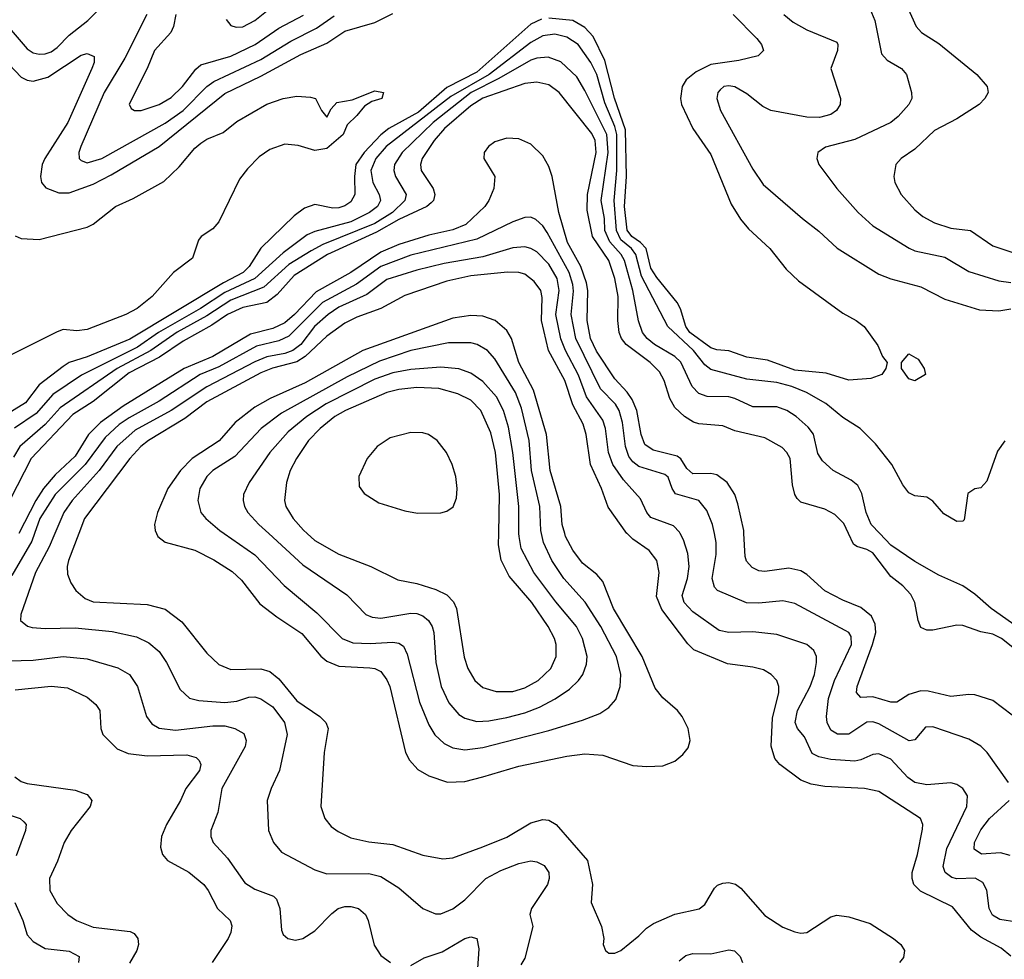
# Model space of a CAD drawing. Header units: inches. Extents: x 1308407 to 1441228, y 959628 to 1036311.
# Tile 694 of 729: x 1422166 to 1425448, y 1018581 to 1021713. Entities that reach past the tile are written whole.
import ezdxf

# ---------------------------------------------------------------- set-up
doc = ezdxf.new("R2010")
doc.units = ezdxf.units.IN
doc.header["$MEASUREMENT"] = 0
doc.layers.add('B4021', color=7, linetype='Continuous')
doc.layers.add('B4022', color=7, linetype='Continuous')

msp = doc.modelspace()

# ---------------------------------------------------------------- linework, layer by layer
at = {"layer": 'B4021', "color": 5}
for points, elevation in [([(1422214.8, 1020000), (1422205.5, 1019974.5), (1422139.8, 1019860.2)], 2740), ([(1422282.8, 1020000), (1422263.9, 1019956.1), (1422217.9, 1019870), (1422168.8, 1019730), (1422168.4, 1019710), (1422191.2, 1019691.2), (1422207.3, 1019687.3), (1422250, 1019683.2), (1422350, 1019686.3), (1422473.6, 1019673.6), (1422555.4, 1019655.4), (1422595.6, 1019635.6), (1422630, 1019607.3), (1422655.5, 1019570), (1422700, 1019480), (1422731.3, 1019451.3), (1422763.3, 1019443.3), (1422850, 1019436.9), (1422890, 1019442), (1422930, 1019455.3), (1422950, 1019455.7), (1422970, 1019449.6), (1423010, 1019423.1), (1423048.5, 1019370), (1423057.4, 1019330), (1423031.7, 1019210), (1423003.8, 1019150), (1422991.1, 1019110), (1422995, 1019010), (1423011.3, 1018970), (1423038.1, 1018938.1), (1423150, 1018878.9), (1423190, 1018865.9), (1423330, 1018866.9), (1423370, 1018856.8), (1423430, 1018819.8), (1423510, 1018750.3), (1423552.4, 1018732.4), (1423570, 1018733.2), (1423610, 1018749.4), (1423650, 1018779.8), (1423720.2, 1018850), (1423770, 1018876.9), (1423830, 1018900.7), (1423869.3, 1018909.3), (1423890, 1018906.4), (1423913.9, 1018893.9), (1423930.2, 1018870), (1423930.9, 1018850), (1423925, 1018830), (1423872.2, 1018750), (1423866.2, 1018730), (1423876.1, 1018690), (1423850, 1018584.7), (1423836.8, 1018563.2)], 2760), ([(1422362.7, 1020000), (1422328, 1019910), (1422323.5, 1019890), (1422324.9, 1019864.9), (1422335.5, 1019835.5), (1422353.2, 1019810), (1422384.1, 1019784.1), (1422410, 1019772.6), (1422590, 1019764.2), (1422650, 1019747.8), (1422705.7, 1019705.7), (1422790, 1019601.2), (1422830, 1019564.1), (1422870, 1019546.9), (1422970, 1019549.2), (1422999.9, 1019539.9), (1423030, 1019515.5), (1423090, 1019442.1), (1423166.7, 1019390), (1423186, 1019370), (1423193.7, 1019350), (1423180.1, 1019270), (1423169.2, 1019090), (1423182.4, 1019050), (1423204.2, 1019024.2), (1423227.2, 1019007.2), (1423270, 1018985.9), (1423330, 1018972.8), (1423410, 1018963.9), (1423510, 1018928.1), (1423575.9, 1018915.9), (1423610, 1018919.8), (1423710, 1018955.6), (1423790, 1018988.5), (1423870, 1019035.5), (1423910, 1019046.7), (1423930, 1019045.1), (1423954, 1019030), (1424059, 1018910), (1424075.8, 1018830), (1424070.3, 1018770), (1424105.4, 1018690), (1424112.7, 1018650), (1424110.6, 1018630), (1424119.1, 1018610), (1424130, 1018601.6), (1424150, 1018601.6), (1424170, 1018610.6), (1424230, 1018659), (1424255, 1018685), (1424279.1, 1018700.9), (1424350, 1018731.8), (1424431.2, 1018748.8), (1424450, 1018763.6), (1424482, 1018818), (1424492.1, 1018827.9), (1424510, 1018835.4), (1424530, 1018837.5), (1424551.9, 1018831.9), (1424570, 1018818), (1424650, 1018727.5), (1424710, 1018688.6), (1424750, 1018672.8), (1424770, 1018668.2), (1424790, 1018670.2), (1424870, 1018722.6), (1424890, 1018728.4), (1424930, 1018722.7), (1425000.5, 1018700.5), (1425079, 1018650), (1425103.6, 1018630), (1425115.8, 1018610), (1425112.6, 1018587.4), (1425098.5, 1018570)], 2780), ([(1422621.4, 1020000), (1422626, 1019990), (1422650, 1019971.2), (1422750, 1019945), (1422812.8, 1019912.8), (1422873.9, 1019873.9), (1422904.9, 1019844.9), (1422966.1, 1019766.1), (1423022.3, 1019722.3), (1423106.5, 1019666.5), (1423170, 1019591.3), (1423190, 1019575), (1423230, 1019558.3), (1423332.7, 1019552.7), (1423350.1, 1019550.1), (1423370, 1019540.1), (1423390, 1019513), (1423399.4, 1019490), (1423451.4, 1019270), (1423465, 1019245), (1423493.3, 1019213.3), (1423530, 1019192.8), (1423591.8, 1019171.8), (1423650, 1019173.9), (1423710, 1019189.1), (1423830, 1019224.5), (1423990, 1019258.2), (1424050, 1019265.7), (1424110, 1019261.3), (1424210, 1019227.3), (1424256.6, 1019223.4), (1424310, 1019225.8), (1424350, 1019241.7), (1424376.8, 1019263.2), (1424394.1, 1019285.9), (1424400.4, 1019310), (1424394.5, 1019350), (1424374, 1019390), (1424358.2, 1019410), (1424310, 1019452.3), (1424284.3, 1019484.3), (1424241.4, 1019590), (1424145.8, 1019750), (1424110, 1019839.8), (1424090, 1019863.2), (1424041.6, 1019901.6), (1424010, 1019945.2), (1423985.3, 1019990), (1423982.6, 1020000)], 2820), ([(1422847.3, 1020000), (1422950, 1019929.5), (1423047, 1019827), (1423156, 1019736), (1423241.1, 1019650), (1423275.9, 1019635.9), (1423333.6, 1019633.6), (1423410, 1019637.9), (1423430, 1019635), (1423444.8, 1019624.8), (1423457.7, 1019597.7), (1423498.5, 1019438.5), (1423530, 1019362.4), (1423550, 1019329.3), (1423580.3, 1019300.3), (1423610, 1019285.7), (1423650, 1019279.6), (1423710, 1019287.4), (1423930, 1019343.8), (1424042.3, 1019377.7), (1424099.2, 1019400.8), (1424130, 1019420.2), (1424153.5, 1019446.5), (1424167.9, 1019490), (1424169.3, 1019530.7), (1424155.7, 1019590), (1424103.3, 1019690), (1424051.1, 1019771.1), (1423979.9, 1019850), (1423939.9, 1019910), (1423911.6, 1019970), (1423904.9, 1020000)], 2840), ([(1422995.8, 1020000), (1423110, 1019895.7), (1423255.9, 1019795.9), (1423319.2, 1019730), (1423341, 1019721), (1423370, 1019718.1), (1423470, 1019734.9), (1423490, 1019733.7), (1423510, 1019725.4), (1423528.7, 1019710), (1423540.9, 1019690), (1423545.9, 1019670), (1423553.3, 1019570), (1423571, 1019490), (1423596.4, 1019436.4), (1423630, 1019397), (1423650, 1019384.8), (1423690, 1019373.7), (1423730, 1019375.4), (1423790, 1019387), (1423850, 1019402.4), (1423898.4, 1019421.6), (1423951.2, 1019448.8), (1423999, 1019481), (1424029.1, 1019510), (1424043, 1019530), (1424055.6, 1019564.4), (1424057.3, 1019590), (1424042.5, 1019650), (1424022.5, 1019690), (1423952.7, 1019772.7), (1423879.9, 1019870), (1423837.3, 1019950), (1423830.3, 1019990), (1423830.2, 1020000)], 2860), ([(1423124.2, 1020000), (1423150, 1019977.3), (1423230, 1019931.7), (1423336.5, 1019890), (1423425.8, 1019845.8), (1423490, 1019833.4), (1423553.5, 1019813.5), (1423590, 1019795.9), (1423612.2, 1019772.2), (1423621.9, 1019750), (1423647.8, 1019587.8), (1423659.5, 1019550), (1423682.7, 1019510), (1423710, 1019487.3), (1423754.2, 1019474.2), (1423810, 1019473.2), (1423850, 1019485.5), (1423894.1, 1019510), (1423936.7, 1019550), (1423954.4, 1019590), (1423954.3, 1019630), (1423948.9, 1019650), (1423927.3, 1019690), (1423873.2, 1019770), (1423797.9, 1019857.9), (1423771.2, 1019911.2), (1423762.1, 1019962.1), (1423762.8, 1020000)], 2880), ([(1425470, 1018591.2), (1425437.7, 1018617.7), (1425370, 1018655), (1425338.7, 1018678.7), (1425276.1, 1018756.1), (1425168.7, 1018808.7), (1425147.1, 1018830), (1425140.7, 1018850), (1425140.9, 1018870), (1425158.7, 1018930), (1425175.3, 1019015.3), (1425176.5, 1019030), (1425168.5, 1019050), (1425030, 1019139.9), (1424982, 1019150), (1424850, 1019156.7), (1424804.7, 1019164.7), (1424770, 1019178.1), (1424700.3, 1019230), (1424682.8, 1019250), (1424671.4, 1019291.4), (1424675.6, 1019384.4), (1424696.2, 1019470), (1424696.7, 1019490), (1424690.4, 1019510.4), (1424670.8, 1019530.8), (1424645.6, 1019545.6), (1424610, 1019554.9), (1424525.7, 1019565.7), (1424413, 1019613), (1424393, 1019633), (1424306.6, 1019746.6), (1424288.3, 1019790), (1424298.1, 1019870), (1424289.9, 1019909.9), (1424264.1, 1019944.1), (1424210, 1019981.2), (1424190.9, 1020000)], 2780), ([(1425490, 1018705.3), (1425433.7, 1018713.7), (1425408.7, 1018728.7), (1425397.9, 1018750), (1425390, 1018811.6), (1425377.1, 1018837.1), (1425351, 1018851), (1425290, 1018849.1), (1425273.3, 1018853.3), (1425250.7, 1018870.7), (1425244.8, 1018890), (1425256.7, 1018950), (1425323.8, 1019090), (1425325.5, 1019125.5), (1425310.4, 1019150.4), (1425290, 1019163.5), (1425270, 1019169), (1425190, 1019162.3), (1425150, 1019170.4), (1425126.7, 1019186.7), (1425070, 1019247.7), (1425030, 1019266), (1425010, 1019264.2), (1424970, 1019245.6), (1424950, 1019242), (1424870, 1019246.9), (1424830, 1019255.4), (1424807.2, 1019267.2), (1424782.6, 1019322.6), (1424758.6, 1019350), (1424750.5, 1019370.5), (1424759.1, 1019410), (1424800.5, 1019490), (1424815.2, 1019530), (1424822.6, 1019570), (1424821.7, 1019590), (1424813.5, 1019610), (1424789.6, 1019630), (1424690, 1019663.8), (1424610, 1019672.5), (1424530, 1019670.4), (1424497.1, 1019677), (1424410, 1019739.1), (1424380.4, 1019770), (1424374.1, 1019794.1), (1424392.5, 1019850), (1424398.1, 1019890), (1424393.2, 1019933.2), (1424378.8, 1019978.8), (1424367.6, 1020000)], 2760), ([(1425462.4, 1019170), (1425390.8, 1019270.8), (1425370, 1019291.8), (1425330, 1019315.3), (1425210, 1019355.6), (1425185.6, 1019354.4), (1425150, 1019312.1), (1425130.9, 1019309.1), (1425030, 1019365.5), (1425010, 1019372.3), (1424990, 1019371.2), (1424930, 1019331.3), (1424891.6, 1019331.6), (1424870, 1019344.5), (1424858.2, 1019370), (1424855.8, 1019390), (1424862.1, 1019450), (1424881.6, 1019510), (1424939, 1019630), (1424937.5, 1019657.5), (1424929.9, 1019669.9), (1424917.4, 1019677.4), (1424750, 1019766.6), (1424710, 1019776), (1424630, 1019768.1), (1424588.7, 1019768.7), (1424492.4, 1019810), (1424481.6, 1019821.6), (1424474.8, 1019850), (1424487.6, 1019930), (1424488, 1019970), (1424481.5, 1020000)], 2740), ([(1425474.5, 1019394.5), (1425410, 1019444.1), (1425350, 1019462.4), (1425330, 1019464.1), (1425270, 1019456.7), (1425194.9, 1019474.9), (1425170, 1019475.4), (1425130, 1019463.6), (1425090, 1019438.2), (1425070, 1019438.3), (1425010, 1019455.7), (1424970, 1019454), (1424955.2, 1019470), (1424957.2, 1019490), (1425009, 1019630), (1425019.6, 1019670), (1425018.2, 1019698.2), (1425005.3, 1019725.3), (1424970, 1019754.1), (1424910, 1019777.9), (1424850, 1019809), (1424790, 1019863.4), (1424770, 1019876.3), (1424730, 1019885), (1424650, 1019873.3), (1424630, 1019875.9), (1424607.2, 1019887.2), (1424588.5, 1019908.5), (1424583.9, 1019923.9), (1424579.9, 1020000)], 2720), ([(1425665.3, 1019470), (1425439.3, 1019650), (1425410, 1019664.6), (1425370, 1019672.3), (1425310, 1019694.2), (1425290, 1019694.4), (1425210, 1019678.5), (1425190, 1019678.4), (1425170, 1019687.4), (1425160.8, 1019710), (1425149.6, 1019770), (1425136.8, 1019796.8), (1425110, 1019825.9), (1425070, 1019856.7), (1425010, 1019935.6), (1424990, 1019947.2), (1424956.6, 1019956.6), (1424945.3, 1019965.3), (1424929.1, 1020000)], 2680), ([(1425584.4, 1020000), (1425579.5, 1019930), (1425581.9, 1019910), (1425593.7, 1019870), (1425635.1, 1019790), (1425646.2, 1019733.8), (1425648.1, 1019671.9), (1425653.4, 1019650), (1425651.4, 1019628.6), (1425641.3, 1019618.7), (1425630, 1019615.4), (1425590, 1019630.6), (1425510, 1019675.5), (1425404.1, 1019750), (1425350, 1019797.8), (1425310, 1019825.6), (1425230, 1019861.4), (1425150, 1019906.5), (1425070, 1019960.9), (1425032.9, 1020000)], 2660), ([(1422130, 1019576.1), (1422210, 1019577.8), (1422310, 1019590.6), (1422390, 1019582.3), (1422492.8, 1019552.8), (1422531.9, 1019530), (1422558.8, 1019490), (1422587.8, 1019390), (1422606.1, 1019366.1), (1422630, 1019351.5), (1422684.6, 1019344.6), (1422810, 1019358.8), (1422850, 1019358.8), (1422883.1, 1019350), (1422913.3, 1019333.3), (1422920.5, 1019310), (1422916.8, 1019290), (1422839.1, 1019150), (1422826, 1019070), (1422802.9, 1019010), (1422803.2, 1018990), (1422810.2, 1018970), (1422858.2, 1018918.2), (1422916.5, 1018836.5), (1422950, 1018814.6), (1423011.8, 1018791.8), (1423021.5, 1018781.5), (1423033.4, 1018750), (1423038, 1018678), (1423044.1, 1018664.1), (1423059.1, 1018650), (1423085.1, 1018645.1), (1423110, 1018650.2), (1423150, 1018676.5), (1423206.1, 1018733.9), (1423227.7, 1018750), (1423250, 1018756.8), (1423270, 1018757), (1423294.9, 1018750), (1423318.2, 1018730), (1423327.7, 1018710), (1423347.7, 1018627.7), (1423370, 1018593.4), (1423401.3, 1018570)], 2740), ([(1422150, 1019479.6), (1422270, 1019491.5), (1422325.4, 1019485.4), (1422390, 1019454.6), (1422419.7, 1019430), (1422432.5, 1019410), (1422435.8, 1019350), (1422443.2, 1019330), (1422490, 1019282.1), (1422527.1, 1019267.1), (1422590, 1019259.3), (1422722.9, 1019262.9), (1422753.6, 1019253.6), (1422763.4, 1019243.4), (1422769.3, 1019230), (1422764.8, 1019210), (1422719.5, 1019150), (1422701.7, 1019110), (1422654.6, 1019030), (1422638.5, 1018990), (1422635.3, 1018955.3), (1422641.2, 1018930), (1422658.3, 1018910), (1422730, 1018872.1), (1422779, 1018830), (1422794.1, 1018810), (1422824.8, 1018750), (1422867.2, 1018710), (1422872.9, 1018692.8), (1422869.4, 1018670), (1422860.5, 1018650), (1422807.4, 1018570)], 2720), ([(1422149.6, 1019189.6), (1422170, 1019174.2), (1422190, 1019167), (1422350, 1019144.3), (1422390.2, 1019130), (1422405.8, 1019110), (1422400.7, 1019090), (1422337.3, 1019010), (1422314, 1018970), (1422292.1, 1018907.9), (1422265, 1018850), (1422265.5, 1018810), (1422290, 1018766.9), (1422325.8, 1018730), (1422354.6, 1018710), (1422410, 1018688.4), (1422533.7, 1018673.7), (1422547.3, 1018667.3), (1422559.8, 1018650), (1422561.4, 1018630), (1422555.8, 1018610), (1422532, 1018568)], 2680), ([(1425467.5, 1018927.6), (1425436.1, 1018936.1), (1425371.7, 1018931.8), (1425347.9, 1018948), (1425349.4, 1018970), (1425370, 1019012.2), (1425399.3, 1019050), (1425464.1, 1019110)], 2740), ([(1422110, 1019069.6), (1422167, 1019050), (1422179.8, 1019039.8), (1422187.1, 1019030), (1422185.2, 1019010), (1422153.9, 1018926.1)], 2660), ([(1422149.6, 1018770), (1422175.7, 1018710), (1422190, 1018662.7), (1422210, 1018640.2), (1422250, 1018617), (1422330, 1018608), (1422363.8, 1018590), (1422361.5, 1018570)], 2660), ([(1423470, 1018560.9), (1423514.4, 1018585.6), (1423574.5, 1018605.5), (1423650.2, 1018650.2), (1423670, 1018656.5), (1423690, 1018650.5), (1423696.4, 1018616.4), (1423691.5, 1018550)], 2740), ([(1424364, 1018576), (1424386.2, 1018593.8), (1424410, 1018600.1), (1424470, 1018599.8), (1424530, 1018612.6), (1424549.1, 1018609.1), (1424567.2, 1018590), (1424574.9, 1018570)], 2760)]:
    msp.add_lwpolyline(points, dxfattribs=dict(at, elevation=elevation))
at = {"layer": 'B4022', "color": 5}
for points, elevation in [([(1425097.3, 1021817.3), (1425154, 1021690), (1425172.2, 1021670), (1425230, 1021633.2), (1425356.9, 1021530), (1425391.6, 1021490), (1425394, 1021470), (1425383.5, 1021450), (1425364.2, 1021430), (1425290, 1021382.8), (1425216, 1021344), (1425150, 1021281.8), (1425104.2, 1021250), (1425086.9, 1021230), (1425079.7, 1021190), (1425083.2, 1021170), (1425104.7, 1021130), (1425150, 1021079.3), (1425177.1, 1021057.2), (1425215.5, 1021035.5), (1425270, 1021017.8), (1425335.8, 1021010), (1425410, 1020958.7), (1425476.4, 1020936.4)], 2680), ([(1422090, 1021731.5), (1422190, 1021615.4), (1422210, 1021602.5), (1422230, 1021597.5), (1422250, 1021599.2), (1422270, 1021606), (1422290, 1021620.1), (1422330, 1021660.8), (1422392.4, 1021710), (1422453.7, 1021770)], 2640), ([(1422110, 1021584.3), (1422170, 1021521.8), (1422190, 1021511.6), (1422210, 1021508.2), (1422258.9, 1021521.1), (1422370, 1021595.1), (1422390, 1021600.2), (1422413.7, 1021590), (1422413.4, 1021570), (1422406.4, 1021550), (1422326, 1021370), (1422249.7, 1021250), (1422241, 1021230), (1422235, 1021190), (1422238, 1021170), (1422252.9, 1021152.8), (1422295.7, 1021135.7), (1422330, 1021136.2), (1422410, 1021164.7), (1422470, 1021195.5), (1422630, 1021290.4), (1422850, 1021467.3), (1422970, 1021524.8), (1423103, 1021597), (1423190, 1021634.1), (1423250, 1021674.6), (1423350, 1021703.1), (1423410, 1021734)], 2620), ([(1422589.2, 1021730), (1422515.6, 1021584.4), (1422447, 1021470), (1422368.9, 1021290), (1422362.5, 1021270), (1422364.2, 1021250), (1422370, 1021243.2), (1422390, 1021235.5), (1422438.9, 1021250), (1422650, 1021367.9), (1422711.1, 1021410), (1422789.7, 1021490.3), (1422812.6, 1021507.4), (1422970, 1021580.4), (1423070, 1021640.9), (1423155.6, 1021684.4), (1423213.9, 1021726.1)], 2640), ([(1422685.9, 1021730), (1422678.5, 1021690), (1422669.6, 1021670.4), (1422615, 1021610), (1422590.8, 1021550), (1422530, 1021431.8), (1422537.4, 1021417.4), (1422548, 1021410), (1422570, 1021410.2), (1422630, 1021430.6), (1422670, 1021453.5), (1422708.4, 1021490), (1422752.5, 1021547.5), (1422770, 1021561.9), (1422870, 1021591.6), (1422950.3, 1021629.7), (1423030, 1021684.3), (1423111.9, 1021728.1)], 2660), ([(1422853.7, 1021713.7), (1422870, 1021693.7), (1422887.7, 1021687.7), (1422910, 1021689.4), (1422949.7, 1021710), (1422994.2, 1021745.8)], 2680), ([(1424543.9, 1021730), (1424623.5, 1021650), (1424638.2, 1021630), (1424645.3, 1021610), (1424628, 1021592), (1424563.2, 1021576.8), (1424470, 1021563.4), (1424420.5, 1021539.5), (1424388.1, 1021511.9), (1424374, 1021490), (1424368.3, 1021450), (1424371.6, 1021430), (1424410.1, 1021350.1), (1424470, 1021263.9), (1424538.1, 1021098.1), (1424568.2, 1021048.2), (1424595.7, 1021015.7), (1424666.7, 1020950), (1424721.2, 1020881.2), (1424762.6, 1020842.6), (1424910, 1020734.9), (1424954.8, 1020710), (1424980.7, 1020690), (1425026.4, 1020626.4), (1425042.2, 1020590), (1425058, 1020570), (1425053.7, 1020550), (1425040.3, 1020530), (1425002.9, 1020517.1), (1424930, 1020511.9), (1424854.2, 1020534.2), (1424750, 1020544.5), (1424658.6, 1020578.6), (1424590, 1020588.4), (1424530, 1020609.6), (1424490, 1020612.2), (1424470, 1020618.7), (1424400.1, 1020670), (1424386.8, 1020690), (1424368.9, 1020748.9), (1424357.8, 1020770), (1424290, 1020853.2), (1424270, 1020885), (1424254.4, 1020950), (1424235.5, 1020970), (1424206.2, 1020990), (1424191, 1021011), (1424181.6, 1021090), (1424189.1, 1021190), (1424185.4, 1021345.4), (1424148.4, 1021451.6), (1424116.8, 1021576.8), (1424077.1, 1021657.1), (1424050, 1021686.5), (1424010, 1021709.9), (1423930, 1021718.3)], 2620), ([(1424712.9, 1021730), (1424744.2, 1021704.2), (1424790, 1021678.7), (1424890, 1021638), (1424893.7, 1021630), (1424892.3, 1021610), (1424870.2, 1021550), (1424902.3, 1021450), (1424901.5, 1021430), (1424889.1, 1021410), (1424870, 1021396.5), (1424832.6, 1021387.4), (1424790, 1021388.5), (1424670, 1021410.5), (1424643.7, 1021423.7), (1424590, 1021465.2), (1424550, 1021488.6), (1424530, 1021492.8), (1424513.4, 1021490), (1424500.6, 1021479.4), (1424493, 1021470), (1424490.2, 1021450), (1424501.8, 1021410), (1424610, 1021214.6), (1424643.9, 1021163.9), (1424774.9, 1021050), (1424830, 1021008.4), (1424891.5, 1020951.5), (1425030, 1020865.1), (1425070, 1020848.7), (1425170, 1020822.7), (1425250, 1020781.5), (1425365.9, 1020745.9), (1425430, 1020742.1), (1425470, 1020749.6)], 2640), ([(1424999.4, 1021750), (1425016.2, 1021710), (1425039.3, 1021599.3), (1425057.5, 1021577.5), (1425105.3, 1021550), (1425122.6, 1021530), (1425139.1, 1021470), (1425140.2, 1021450), (1425130.2, 1021430), (1425094.8, 1021390), (1425070, 1021369.9), (1424950, 1021313.5), (1424852.1, 1021288), (1424826.4, 1021270), (1424823.7, 1021250), (1424830.3, 1021230), (1424890.2, 1021150), (1424961.2, 1021070), (1425010, 1021025.5), (1425131.3, 1020951.3), (1425150, 1020942.9), (1425250, 1020921), (1425330, 1020873.8), (1425430, 1020842.1), (1425470, 1020837.4)], 2660), ([(1423905.2, 1021714.8), (1423870, 1021698.2), (1423690, 1021538.4), (1423590, 1021486.4), (1423495.3, 1021404.7), (1423396.1, 1021350), (1423370, 1021329.1), (1423314.1, 1021270), (1423286.6, 1021230), (1423281.4, 1021190), (1423282.6, 1021130), (1423270, 1021106), (1423250, 1021092.6), (1423230, 1021086), (1423210, 1021084.3), (1423150, 1021096.6), (1423115, 1021085), (1423080.9, 1021059.1), (1422969, 1020951), (1422931, 1020890), (1422910.4, 1020870), (1422844.5, 1020835.5), (1422532.5, 1020647.5), (1422390, 1020589.4), (1422330.2, 1020570), (1422310, 1020557.4), (1422230, 1020496.3), (1422184.5, 1020435.5), (1422085.4, 1020374.6)], 2620), ([(1425450, 1020309.6), (1425425.8, 1020274.2), (1425390, 1020175.1), (1425370, 1020152.7), (1425350, 1020149), (1425326.2, 1020133.8), (1425313.9, 1020046.1), (1425310, 1020040.9), (1425290, 1020040.4), (1425246.2, 1020066.2), (1425210, 1020108), (1425190, 1020121.3), (1425150, 1020125.4), (1425130, 1020135.6), (1425110, 1020162), (1425073.3, 1020230), (1425019.1, 1020299.1), (1424967.2, 1020350), (1424910, 1020387.5), (1424853.1, 1020433.1), (1424789, 1020470), (1424740.3, 1020490), (1424690, 1020503.4), (1424590, 1020514.6), (1424470, 1020546.9), (1424450, 1020562), (1424412.5, 1020610), (1424326.9, 1020690), (1424238.2, 1020858.2), (1424220.3, 1020930), (1424204.9, 1020950), (1424170, 1020979.1), (1424155.7, 1021010), (1424148, 1021110), (1424156.6, 1021210), (1424156.9, 1021330), (1424150, 1021357.2), (1424116.2, 1021436.2), (1424089.7, 1021530), (1424070, 1021570.4), (1424027.1, 1021630), (1423990, 1021654.4), (1423950, 1021664.7), (1423910, 1021658.8), (1423870, 1021637.1), (1423730.8, 1021530), (1423603.1, 1021456.9), (1423387.6, 1021290), (1423352.6, 1021250), (1423336.2, 1021210), (1423342.4, 1021170), (1423364.2, 1021130), (1423368.2, 1021110), (1423358.9, 1021090), (1423332.3, 1021070), (1423270, 1021039.4), (1423150, 1021007.3), (1423123.9, 1020996.1), (1423043.8, 1020936.2), (1422949.6, 1020850.4), (1422850, 1020803.8), (1422768.8, 1020750), (1422628.5, 1020670), (1422558.3, 1020621.8), (1422372.1, 1020527.9), (1422276.3, 1020463.7), (1422220.1, 1020399.9), (1422148.1, 1020351.9)], 2640), ([(1425032.9, 1020000), (1425004.4, 1020030), (1424987.4, 1020070), (1424973.7, 1020133.7), (1424959.8, 1020159.8), (1424938.1, 1020178.1), (1424877.2, 1020210), (1424842.3, 1020242.3), (1424827.1, 1020267.1), (1424811.9, 1020331.9), (1424794.6, 1020354.6), (1424754.5, 1020390), (1424723.1, 1020410), (1424690, 1020422.4), (1424610, 1020422.3), (1424550, 1020450.8), (1424530, 1020455.7), (1424457.2, 1020457.2), (1424430, 1020466.7), (1424407.3, 1020490), (1424370, 1020571), (1424350, 1020589.9), (1424282.5, 1020630), (1424257.2, 1020650), (1424242.4, 1020670), (1424229, 1020709), (1424209.4, 1020810), (1424182, 1020910), (1424171.3, 1020930), (1424133, 1020973), (1424116.8, 1021010), (1424115.4, 1021050), (1424104.6, 1021110), (1424127.8, 1021270), (1424123, 1021330), (1424050, 1021477.3), (1424022.6, 1021522.6), (1423970, 1021572.5), (1423928, 1021588), (1423890, 1021585.1), (1423870, 1021577.6), (1423763.4, 1021516.6), (1423670.3, 1021470), (1423543.7, 1021370), (1423440.7, 1021270), (1423415.2, 1021230), (1423412.8, 1021210), (1423418, 1021190), (1423453.6, 1021130), (1423450.1, 1021110), (1423408.1, 1021070), (1423350, 1021033.7), (1423176.2, 1020963.8), (1423137.1, 1020942.9), (1423063.4, 1020896.5), (1422979.1, 1020820.9), (1422870, 1020777.9), (1422790, 1020725.6), (1422690, 1020671.5), (1422602.7, 1020610), (1422490.9, 1020550), (1422300.8, 1020419.2), (1422250, 1020363.9), (1422166.4, 1020290), (1422145.3, 1020254.7)], 2660), ([(1424929.1, 1020000), (1424913.4, 1020033.4), (1424883.5, 1020063.5), (1424850, 1020081.7), (1424770, 1020104.6), (1424757.4, 1020117.4), (1424749.9, 1020129.9), (1424742.3, 1020162.3), (1424733.8, 1020250), (1424723.7, 1020270), (1424707.5, 1020287.5), (1424650, 1020318.7), (1424550, 1020342.8), (1424510, 1020359.7), (1424430, 1020365.9), (1424411.5, 1020371.5), (1424382.5, 1020390), (1424350, 1020420.5), (1424333.5, 1020450), (1424314.7, 1020510), (1424298.7, 1020538.7), (1424267.5, 1020570), (1424187.4, 1020630), (1424171.8, 1020650), (1424164.3, 1020670), (1424159.8, 1020710), (1424161.1, 1020790), (1424150.2, 1020850.2), (1424130, 1020910), (1424075, 1020990), (1424057.5, 1021077.5), (1424058.6, 1021130), (1424087.3, 1021270), (1424084.3, 1021310), (1424073.6, 1021333.6), (1423964.4, 1021470), (1423930, 1021496.1), (1423890, 1021504.3), (1423850, 1021499.9), (1423710, 1021450.8), (1423670, 1021425.5), (1423581.4, 1021350), (1423547.4, 1021310), (1423507.7, 1021250), (1423502.3, 1021230), (1423504.5, 1021210), (1423544.2, 1021150), (1423550.1, 1021130), (1423545, 1021110), (1423537.5, 1021102.5), (1423522.7, 1021090), (1423430, 1021047.1), (1423355.5, 1021004.5), (1423191.6, 1020930), (1423080.2, 1020859.8), (1423023.6, 1020796.4), (1422990, 1020770.5), (1422910, 1020754.1), (1422858.2, 1020730), (1422805.7, 1020694.3), (1422710, 1020641), (1422632.2, 1020587.8), (1422530, 1020536.1), (1422410, 1020440.1), (1422343.1, 1020396.9), (1422203.5, 1020250), (1422110, 1020068.6)], 2680), ([(1422150, 1020992.6), (1422170, 1020983.9), (1422230, 1020980.1), (1422390, 1021021), (1422410, 1021031.8), (1422484.9, 1021090), (1422543.6, 1021116.4), (1422646.4, 1021173.6), (1422697.4, 1021222.6), (1422750, 1021285.1), (1422770, 1021301.4), (1422790, 1021314.3), (1422843.6, 1021336.4), (1422890, 1021373.4), (1422990, 1021430.9), (1423044.5, 1021450), (1423090, 1021458), (1423134.9, 1021454.9), (1423152, 1021450), (1423172, 1021410), (1423190, 1021387.7), (1423204, 1021416), (1423223.3, 1021436.7), (1423273.9, 1021446.1), (1423350, 1021475.3), (1423378.8, 1021470), (1423373, 1021450), (1423339.4, 1021440.6), (1423315.1, 1021424.9), (1423290, 1021393.3), (1423257.1, 1021362.9), (1423243.6, 1021330), (1423190, 1021283.2), (1423150, 1021277.1), (1423094, 1021294), (1423050, 1021297.6), (1422999.6, 1021280.4), (1422964, 1021256), (1422924.5, 1021215.5), (1422898.7, 1021181.3), (1422830, 1021038.8), (1422810, 1021016.2), (1422770.3, 1020990), (1422762, 1020978), (1422741.7, 1020918.3), (1422678.6, 1020870), (1422607.1, 1020790), (1422557.3, 1020750), (1422519, 1020730), (1422390, 1020680.2), (1422356.3, 1020676.3), (1422310, 1020680.1), (1422290, 1020673), (1422084.5, 1020570)], 2580), ([(1424579.9, 1020000), (1424579.4, 1020010), (1424559.5, 1020099.5), (1424549.3, 1020130), (1424524.5, 1020170), (1424490, 1020196.4), (1424470, 1020200.8), (1424410, 1020199), (1424390, 1020217.5), (1424370, 1020248.9), (1424357.7, 1020257.7), (1424278, 1020278), (1424250, 1020297.2), (1424237.6, 1020330), (1424223.4, 1020410), (1424207.2, 1020447.2), (1424191.3, 1020471.3), (1424150, 1020516.2), (1424088.1, 1020608.1), (1424068.3, 1020650), (1424057.9, 1020710), (1424059.2, 1020810), (1424055.7, 1020835.7), (1424036.8, 1020890), (1423992.3, 1020970), (1423962.8, 1021070), (1423940.4, 1021190), (1423930, 1021223.1), (1423910, 1021259.3), (1423870, 1021298.3), (1423830, 1021315.9), (1423790, 1021317.7), (1423750, 1021306.1), (1423728.4, 1021290), (1423714.5, 1021270), (1423712.8, 1021250), (1423749.4, 1021190), (1423746.5, 1021150), (1423730.1, 1021110), (1423716.1, 1021090), (1423653.4, 1021030), (1423610, 1021012.4), (1423530, 1020995), (1423430, 1020964.1), (1423370, 1020938.5), (1423270, 1020870.7), (1423153.7, 1020806.3), (1423082.1, 1020730), (1423050, 1020702.3), (1423010, 1020683.3), (1422935.2, 1020664.8), (1422810, 1020590.7), (1422714.4, 1020550), (1422510, 1020424.8), (1422434.7, 1020370), (1422394.7, 1020330), (1422350, 1020258.2), (1422283.9, 1020196.1), (1422244.6, 1020150), (1422218.8, 1020110), (1422162.6, 1020000)], 2720), ([(1424481.5, 1020000), (1424475, 1020030), (1424456.9, 1020076.9), (1424430, 1020110.5), (1424352.4, 1020132.4), (1424340.7, 1020150), (1424328, 1020188), (1424316.8, 1020196.8), (1424230, 1020223.6), (1424210, 1020239.3), (1424196.9, 1020256.9), (1424185.4, 1020290), (1424175.7, 1020370), (1424164.7, 1020410), (1424151.7, 1020431.7), (1424102.2, 1020482.2), (1424020.2, 1020650), (1424004.1, 1020730), (1424011.5, 1020808.5), (1424009.7, 1020830), (1423997.5, 1020870), (1423924.1, 1021004.1), (1423910, 1021025.4), (1423886.7, 1021046.7), (1423870, 1021054.3), (1423850, 1021054.1), (1423810, 1021039.6), (1423690, 1020980.8), (1423470, 1020928.4), (1423370, 1020889.7), (1423288.6, 1020831.4), (1423174.7, 1020770), (1423062.5, 1020657.5), (1423030, 1020643), (1422955.5, 1020624.4), (1422830, 1020555.7), (1422766.9, 1020530), (1422630, 1020440.9), (1422530, 1020386), (1422496.8, 1020363.2), (1422450, 1020320.1), (1422384.2, 1020230), (1422284.1, 1020130), (1422233.2, 1020050), (1422214.8, 1020000)], 2740), ([(1424367.6, 1020000), (1424365, 1020005), (1424345.7, 1020025.7), (1424270, 1020053.2), (1424256.5, 1020070), (1424235.6, 1020115.6), (1424178.8, 1020178.8), (1424143.5, 1020230), (1424128.6, 1020270), (1424118.1, 1020350), (1424110, 1020378.2), (1424055.6, 1020455.6), (1424028.3, 1020528.3), (1423984.9, 1020610), (1423969.6, 1020649.6), (1423953.2, 1020730), (1423964.5, 1020810), (1423957.7, 1020850), (1423930, 1020898.2), (1423890, 1020939.5), (1423870, 1020950.8), (1423850, 1020955.7), (1423810, 1020952.4), (1423710, 1020922.4), (1423580.3, 1020899.7), (1423490, 1020878.2), (1423390, 1020846.7), (1423323.4, 1020796.6), (1423230, 1020754.3), (1423193.8, 1020730), (1423148.3, 1020690), (1423102.8, 1020630), (1423076.3, 1020610), (1423050, 1020600.4), (1422990, 1020589.5), (1422950, 1020572.7), (1422790, 1020489.2), (1422670.2, 1020409.8), (1422550, 1020344.7), (1422489.9, 1020290.1), (1422430.2, 1020209.8), (1422340.1, 1020110), (1422313.1, 1020070), (1422282.8, 1020000)], 2760), ([(1424190.9, 1020000), (1424190, 1020000.8), (1424127.8, 1020087.8), (1424105.4, 1020150), (1424068.1, 1020230), (1424053.7, 1020330), (1424044.3, 1020364.3), (1424009.3, 1020429.3), (1423983.6, 1020510), (1423928.9, 1020610), (1423905.3, 1020710), (1423907.1, 1020787.1), (1423903, 1020810), (1423880.8, 1020840.8), (1423850, 1020865), (1423830, 1020870.7), (1423791.8, 1020871.8), (1423670, 1020859.3), (1423590, 1020841.2), (1423450, 1020793.8), (1423369.8, 1020750.2), (1423290, 1020721.6), (1423250, 1020701.5), (1423190, 1020657.5), (1423117.8, 1020590), (1423090, 1020572.6), (1423008.7, 1020551.3), (1422970, 1020536.3), (1422790, 1020438.9), (1422716.2, 1020383.8), (1422595, 1020310), (1422569.1, 1020290), (1422532.6, 1020250), (1422382, 1020050), (1422362.7, 1020000)], 2780), ([(1423982.6, 1020000), (1423974.6, 1020030), (1423969.6, 1020090), (1423933.7, 1020210), (1423921.6, 1020330), (1423878.3, 1020478.4), (1423829.9, 1020570), (1423805.6, 1020650), (1423790, 1020676.8), (1423750.6, 1020710.6), (1423710, 1020724.2), (1423670, 1020727.3), (1423610, 1020717.9), (1423310, 1020609.9), (1423117.5, 1020502.5), (1423000.8, 1020450), (1422950, 1020421.2), (1422884.1, 1020370), (1422830.8, 1020309.2), (1422740.1, 1020250), (1422701.3, 1020210), (1422659.1, 1020150), (1422625.5, 1020070), (1422615, 1020030), (1422616.9, 1020010), (1422621.4, 1020000)], 2820), ([(1423904.9, 1020000), (1423902.6, 1020010), (1423899.2, 1020090), (1423872, 1020210), (1423863.8, 1020310), (1423838.4, 1020418.4), (1423818.8, 1020470), (1423750, 1020582.7), (1423725.2, 1020610), (1423690.3, 1020630.3), (1423670, 1020635.3), (1423595.5, 1020635.5), (1423470, 1020610.8), (1423365.2, 1020574.8), (1423257.4, 1020522.6), (1423038.8, 1020401.2), (1422970.1, 1020350), (1422883, 1020257), (1422810, 1020210.4), (1422790, 1020190.5), (1422766.5, 1020150), (1422759.8, 1020110), (1422769.4, 1020070), (1422785.8, 1020050), (1422832.8, 1020010), (1422847.3, 1020000)], 2840), ([(1423830.2, 1020000), (1423829.6, 1020090.4), (1423810.2, 1020270.2), (1423794.7, 1020354.7), (1423778.6, 1020410), (1423755.4, 1020455.3), (1423710, 1020506.5), (1423670, 1020534.5), (1423630, 1020549), (1423570, 1020555.1), (1423470, 1020547.4), (1423410, 1020535.6), (1423350, 1020514.9), (1423187.2, 1020432.8), (1423123, 1020390), (1423061, 1020339), (1422999.4, 1020270), (1422930.1, 1020170), (1422911.7, 1020130), (1422910.1, 1020110), (1422915.3, 1020090), (1422926.4, 1020070), (1422963, 1020030), (1422995.8, 1020000)], 2860), ([(1423762.8, 1020000), (1423764.9, 1020130), (1423751.5, 1020270), (1423736.2, 1020336.2), (1423703.1, 1020410), (1423670, 1020444.2), (1423626.1, 1020466.1), (1423563.1, 1020483.1), (1423490, 1020486.6), (1423430, 1020480.8), (1423390, 1020470.2), (1423252.3, 1020410), (1423216.2, 1020390), (1423167, 1020350), (1423128.6, 1020310), (1423087.9, 1020250), (1423066.8, 1020210), (1423055.1, 1020170), (1423048.8, 1020110), (1423053.4, 1020090), (1423077.4, 1020050), (1423111.3, 1020011.3), (1423124.2, 1020000)], 2880)]:
    msp.add_lwpolyline(points, dxfattribs=dict(at, elevation=elevation))
for points, elevation in [([(1425150, 1020509.7), (1425130, 1020515.6), (1425106, 1020550), (1425105.1, 1020570), (1425130, 1020599.1), (1425161.4, 1020581.4), (1425180.7, 1020550), (1425186, 1020530)], 2620), ([(1423470, 1020337.2), (1423401.1, 1020318.9), (1423357.5, 1020290), (1423323.8, 1020250), (1423296.3, 1020190), (1423297.1, 1020157.1), (1423313.9, 1020133.9), (1423362.5, 1020102.5), (1423450, 1020076.2), (1423491.6, 1020068.4), (1423570, 1020068.8), (1423590, 1020074.3), (1423610.4, 1020089.7), (1423621.6, 1020118.4), (1423624.4, 1020150), (1423619.4, 1020190), (1423607.7, 1020230), (1423588.6, 1020270), (1423557.8, 1020310), (1423528, 1020330), (1423510, 1020335.4)], 2920)]:
    msp.add_lwpolyline(points, close=True, dxfattribs=dict(at, elevation=elevation))

doc.saveas('drawing.dxf')
